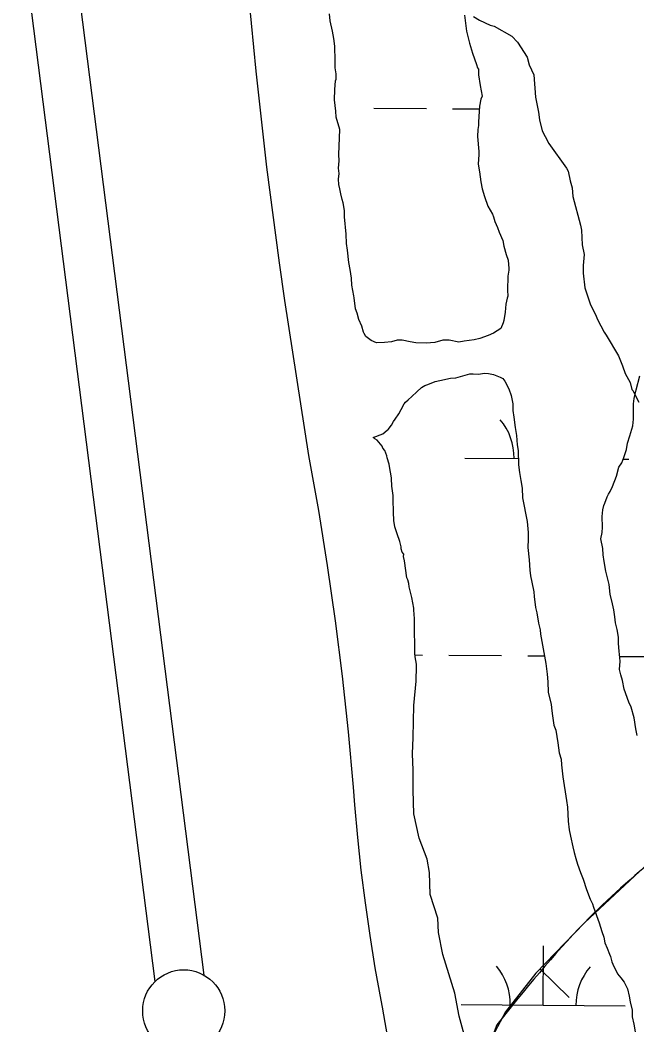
# Model space of a CAD drawing. Extents: x 3172231 to 3210228, y 940198 to 965780.
# Drawn here: x 3185216 to 3185592, y 956090 to 956702 of the extents above; entities that cross this region are included whole.
import ezdxf

# ---------------------------------------------------------------- set-up
doc = ezdxf.new("R2010")
doc.units = 0
for name, color, linetype in [('V-BORW-LINE', 7, 'Continuous'), ('V-LEVE-TOET', 7, 'Continuous'), ('V-SITE-VEGE', 7, 'Continuous'), ('V-SURV-LINE', 7, 'Continuous'), ('V-WETL-SWMP', 7, 'Continuous')]:
    doc.layers.add(name, color=color, linetype=linetype)

msp = doc.modelspace()

# ---------------------------------------------------------------- linework, layer by layer
at = {"layer": 'V-BORW-LINE'}
msp.add_line((3185533.11, 956124.562), (3185551.084, 956107.185), dxfattribs=at)
for points in [[(3185606.113, 956195.205), (3185560.265, 956152.648)], [(3185560.265, 956152.648), (3185530.596, 956121.961)], [(3185530.596, 956121.961), (3185512.123, 956098.462)], [(3185512.123, 956098.462), (3185492.647, 956061.863)]]:
    msp.add_lwpolyline(points, dxfattribs=at)
for points in [[(3185654.145, 956231.752), (3185560.265, 956152.648), (3185506.863, 956090.49)], [(3185506.863, 956090.49), (3185485.758, 956022.92), (3185511.824, 955856.484)]]:
    msp.add_spline(points, degree=3, dxfattribs=at)
at = {"layer": 'V-LEVE-TOET'}
msp.add_lwpolyline([(3185354.44, 956729.659), (3185360.055, 956671.127), (3185366.687, 956612.704), (3185374.332, 956554.405), (3185377.627, 956531.441), (3185377.627, 956531.441), (3185392.26, 956437.135), (3185392.26, 956437.135), (3185398.244, 956403.679), (3185403.645, 956370.126), (3185408.462, 956336.484), (3185412.693, 956302.761), (3185416.334, 956268.971), (3185419.388, 956235.124), (3185420.221, 956224.55), (3185420.221, 956224.55), (3185422.015, 956204.595), (3185424.16, 956184.674), (3185426.65, 956164.794), (3185429.484, 956144.959), (3185432.665, 956125.177), (3185436.192, 956105.453), (3185436.992, 956101.23), (3185436.992, 956101.23), (3185445.508, 956052.428)], dxfattribs=at)
at = {"layer": 'V-SITE-VEGE'}
msp.add_lwpolyline([(3185492.813, 956704.438), (3185496.374, 956702.019), (3185502.911, 956698.976), (3185505.293, 956698.357), (3185515.984, 956692.293), (3185519.533, 956688.68), (3185525.421, 956679.673), (3185526.572, 956674.887), (3185529.503, 956668.893), (3185530.572, 956655.155), (3185532.284, 956646.186), (3185532.837, 956641.404), (3185534.569, 956634.824), (3185536.327, 956631.228), (3185538.678, 956627.027), (3185549.286, 956612.009), (3185550.464, 956610.209), (3185551.605, 956604.229), (3185552.762, 956600.041), (3185553.309, 956594.665), (3185557.929, 956577.312), (3185558.498, 956574.322), (3185559.016, 956565.362), (3185560.155, 956559.386), (3185559.5, 956552.826), (3185559.459, 956548.05), (3185560.571, 956539.086), (3185564.061, 956528.91), (3185566.991, 956522.913), (3185568.159, 956519.919), (3185572.265, 956512.122), (3185573.445, 956510.32), (3185581.092, 956497.719), (3185583.427, 956491.728), (3185585.173, 956486.938), (3185588.11, 956481.539), (3185589.265, 956477.349), (3185589.857, 956476.747), (3185593.374, 956469.553)], dxfattribs=at)
at = {"layer": 'V-SURV-LINE'}
for points in [[(3185246.248, 956766.384), (3185328.53, 956120.777)], [(3185298.772, 956116.976), (3185216.49, 956762.584)]]:
    msp.add_lwpolyline(points, dxfattribs=at)
msp.add_circle((3185316.178, 956099.049), 25, dxfattribs=at)
at = {"layer": 'V-WETL-SWMP'}
for p, q in [((3185432.009, 956648.531), (3185464.008, 956648.314)), ((3185480.008, 956648.205), (3185496.351, 956648.094)), ((3185487.393, 956435.545), (3185520.083, 956435.322)), ((3185583.959, 956434.888), (3185587.4, 956434.865)), ((3185457.108, 956315.677), (3185461.732, 956315.646)), ((3185477.732, 956315.537), (3185509.731, 956315.319)), ((3185525.73, 956315.21), (3185535.879, 956315.141)), ((3185581.773, 956314.829), (3185605.738, 956314.666)), ((3185535.127, 956102.537), (3185535.372, 956138.537)), ((3185485.128, 956102.878), (3185585.126, 956102.197))]:
    msp.add_line(p, q, dxfattribs=at)
for points in [[(3185463.801, 956505.426), (3185457.648, 956505.774), (3185454.136, 956506.392), (3185449.16, 956507.316), (3185446.229, 956507.342), (3185442.7, 956506.201), (3185438.594, 956505.945), (3185433.608, 956505.696), (3185430.396, 956507.191), (3185427.193, 956509.565), (3185426.036, 956511.334), (3185425.751, 956512.217), (3185424.609, 956515.745), (3185422.887, 956519.865), (3185421.749, 956523.686), (3185420.893, 956526.332), (3185420.074, 956533.082), (3185419.792, 956534.257), (3185418.677, 956540.717), (3185418.423, 956545.117), (3185417.591, 956550.401), (3185416.748, 956554.513), (3185415.937, 956562.143), (3185415.388, 956566.252), (3185415.144, 956571.825), (3185414.066, 956582.388), (3185414.1, 956586.199), (3185413.263, 956590.897), (3185412.695, 956592.955), (3185411.847, 956596.48), (3185411.287, 956599.417), (3185410.725, 956602.06), (3185410.46, 956605.288), (3185410.785, 956608.803), (3185410.521, 956612.03), (3185410.853, 956616.425), (3185410.594, 956620.238), (3185411.317, 956635.476), (3185409.04, 956643.119), (3185408.778, 956646.639), (3185407.962, 956653.683), (3185408.31, 956659.836), (3185408.651, 956665.11), (3185408.954, 956666.28), (3185408.983, 956669.505), (3185408.429, 956673.028), (3185408.468, 956677.425), (3185408.254, 956686.222), (3185407.709, 956690.917), (3185406.869, 956695.322), (3185405.461, 956701.785), (3185404.912, 956705.894)], [(3185487.286, 956705.156), (3185488.371, 956695.472), (3185489.222, 956692.239), (3185490.358, 956688.125), (3185492.062, 956681.953), (3185494.639, 956675.187), (3185495.207, 956673.13), (3185495.786, 956672.245), (3185495.754, 956668.727), (3185496.869, 956662.267), (3185497.426, 956659.038), (3185497.984, 956655.808), (3185497.089, 956654.057), (3185496.463, 956649.665), (3185495.793, 956640.289), (3185495.772, 956637.944), (3185495.457, 956635.602), (3185495.125, 956631.207), (3185495.923, 956622.112), (3185495.907, 956620.353), (3185495.561, 956614.493), (3185496.399, 956609.795), (3185497.223, 956603.631), (3185498.066, 956599.519), (3185499.489, 956594.815), (3185501.489, 956588.934), (3185504.376, 956583.924), (3185504.949, 956582.453), (3185505.802, 956579.514), (3185507.236, 956575.983), (3185508.383, 956573.041), (3185510.683, 956568.037), (3185511.238, 956564.514), (3185512.659, 956559.517), (3185513.8, 956555.989), (3185514.342, 956551), (3185514.331, 956549.828), (3185513.713, 956546.315), (3185513.344, 956537.817), (3185513.603, 956534.003), (3185513.299, 956532.833), (3185512.388, 956529.323), (3185512.05, 956524.343), (3185511.126, 956519.367), (3185510.82, 956517.904), (3185509.323, 956514.399), (3185504.899, 956511.507), (3185501.662, 956510.07), (3185496.663, 956508.356), (3185493.137, 956507.508), (3185486.973, 956506.684), (3185483.743, 956506.127), (3185477.891, 956507.352), (3185474.08, 956507.386), (3185469.083, 956505.965), (3185463.801, 956505.426)], [(3185487.13, 956084.549), (3185483.973, 956095.826), (3185481.268, 956109.809), (3185474.053, 956133.265), (3185471.348, 956146.797), (3185470.897, 956155.367), (3185466.387, 956169.801), (3185465.937, 956183.333), (3185464.584, 956191.452), (3185459.624, 956204.082), (3185456.467, 956218.967), (3185456.016, 956233.402), (3185456.016, 956245.58), (3185455.565, 956255.504), (3185456.016, 956265.427), (3185456.467, 956284.823), (3185457.82, 956299.709), (3185458.071, 956308.937), (3185458.081, 956310.109), (3185457.241, 956314.514), (3185456.969, 956316.862), (3185457.014, 956321.846), (3185457.04, 956324.777), (3185456.768, 956327.125), (3185456.794, 956330.056), (3185456.825, 956333.574), (3185456.862, 956337.678), (3185456.595, 956340.612), (3185456.323, 956342.96), (3185456.334, 956344.133), (3185455.219, 956350.592), (3185453.518, 956357.057), (3185453.243, 956359.112), (3185452.678, 956361.462), (3185452.102, 956362.64), (3185450.728, 956372.913), (3185450.166, 956375.557), (3185450.179, 956377.022), (3185449.31, 956378.203), (3185448.742, 956380.26), (3185448.752, 956381.433), (3185447.902, 956384.665), (3185446.185, 956389.371), (3185444.759, 956393.782), (3185444.207, 956397.598), (3185443.958, 956402.584), (3185443.969, 956403.756), (3185443.723, 956409.036), (3185443.757, 956412.846), (3185442.927, 956418.424), (3185442.935, 956419.304), (3185442.668, 956422.238), (3185442.679, 956423.41), (3185441.569, 956430.456), (3185441.289, 956431.924), (3185440.151, 956435.746), (3185439.868, 956436.921), (3185438.725, 956440.156), (3185437.565, 956441.632), (3185436.989, 956442.81), (3185436.12, 956443.991), (3185434.958, 956445.174), (3185434.089, 956446.354), (3185432.632, 956447.247), (3185432.051, 956447.838), (3185431.5, 956447.981), (3185437.384, 956450.274), (3185440.043, 956452.595), (3185440.632, 956452.883), (3185442.708, 956455.503), (3185443.901, 956457.838), (3185445.087, 956459.293), (3185447.168, 956462.499), (3185448.657, 956465.124), (3185450.448, 956468.626), (3185451.335, 956469.498), (3185452.814, 956470.95), (3185455.177, 956472.981), (3185458.135, 956475.886), (3185461.09, 956478.498), (3185463.153, 956479.653), (3185464.917, 956480.223), (3185469.332, 956482.236), (3185472.269, 956482.796), (3185478.731, 956484.204), (3185481.959, 956484.468), (3185483.427, 956484.748), (3185490.481, 956486.737), (3185492.533, 956486.719), (3185495.464, 956486.692), (3185499.574, 956487.242), (3185501.916, 956486.928)], [(3185501.916, 956486.928), (3185504.842, 956486.315), (3185508.933, 956484.813), (3185510.684, 956483.917), (3185511.844, 956482.441), (3185514.147, 956477.73), (3185515.576, 956473.613), (3185516.704, 956468.619), (3185516.667, 956464.515), (3185517.216, 956460.405), (3185518.041, 956454.242), (3185518.875, 956449.25), (3185519.412, 956443.675), (3185519.966, 956440.152), (3185520.181, 956431.355), (3185520.725, 956426.66), (3185521.562, 956421.962), (3185522.4, 956417.263), (3185522.641, 956411.398), (3185525.443, 956397.008), (3185525.969, 956390.26), (3185525.932, 956386.156), (3185525.888, 956381.172), (3185526.699, 956373.543), (3185526.937, 956367.384), (3185527.492, 956363.861), (3185528.337, 956360.042), (3185529.457, 956354.169), (3185529.724, 956351.235), (3185530.543, 956344.485), (3185531.393, 956341.252), (3185532.218, 956335.088), (3185533.353, 956330.974), (3185533.623, 956328.333), (3185536.687, 956310.422), (3185537.509, 956303.965), (3185538.053, 956299.27), (3185538.291, 956293.111), (3185539.982, 956285.474), (3185540.534, 956281.657), (3185540.801, 956278.723), (3185541.628, 956272.853), (3185542.774, 956269.911), (3185544.171, 956262.276), (3185544.996, 956256.112), (3185546.134, 956252.29), (3185546.396, 956248.77), (3185546.657, 956245.25), (3185547.209, 956241.434), (3185549.426, 956227.049), (3185549.975, 956222.939), (3185550.485, 956214.433), (3185551.024, 956209.151), (3185551.87, 956205.332), (3185553.278, 956198.87), (3185554.126, 956195.344), (3185554.974, 956191.819), (3185556.115, 956188.29), (3185557.829, 956183.291), (3185559.551, 956179.171), (3185561.548, 956172.997), (3185563.84, 956167.113), (3185565.28, 956164.169), (3185565.848, 956162.111), (3185569.281, 956152.699), (3185570.993, 956147.407), (3185572.134, 956143.879), (3185572.689, 956140.356), (3185574.126, 956137.118), (3185575.56, 956133.587), (3185576.133, 956132.116), (3185576.984, 956128.884), (3185578.13, 956125.942), (3185580.148, 956122.112), (3185580.436, 956121.523), (3185582.467, 956119.16), (3185584.495, 956116.503), (3185586.51, 956112.381), (3185587.643, 956107.973), (3185588.198, 956104.45), (3185589.326, 956099.456), (3185589.289, 956095.352), (3185590.422, 956090.945), (3185591.26, 956086.246)], [(3185592.472, 956266.609), (3185591.629, 956270.72), (3185590.517, 956277.473), (3185588.816, 956283.938), (3185587.377, 956286.883), (3185584.516, 956294.824), (3185583.391, 956300.111), (3185582.543, 956303.637), (3185581.693, 956306.869), (3185582.03, 956311.85), (3185581.499, 956318.011), (3185580.955, 956322.707), (3185580.989, 956326.518), (3185580.152, 956331.216), (3185579.309, 956335.328), (3185578.754, 956338.851), (3185578.207, 956343.253), (3185577.359, 956346.779), (3185575.946, 956352.655), (3185575.413, 956358.523), (3185574.277, 956362.637), (3185573.434, 956366.749), (3185572.314, 956372.623), (3185571.765, 956376.732), (3185571.506, 956380.545), (3185570.385, 956386.419), (3185571.006, 956390.224), (3185571.328, 956393.446), (3185571.093, 956399.898), (3185571.423, 956404), (3185572.032, 956406.633), (3185572.632, 956408.093), (3185574.132, 956411.891), (3185575.027, 956413.642), (3185575.919, 956415.1), (3185577.414, 956418.311), (3185579.814, 956424.446), (3185581.33, 956430.003), (3185583.113, 956432.625), (3185584.314, 956435.839), (3185585.824, 956440.81), (3185586.445, 956444.615), (3185587.95, 956448.999), (3185589.764, 956455.14), (3185590.094, 956459.241), (3185590.133, 956463.638), (3185590.178, 956468.622), (3185590.5, 956471.844), (3185591.72, 956477.11), (3185594.141, 956485.59)]]:
    msp.add_lwpolyline(points, dxfattribs=at)
for centre, start, end in [((3185482.153, 956436.056), 358.838165, 40.381823), ((3185479.888, 956103.388), 358.838165, 40.381823), ((3185590.372, 956102.636), 138.838163, 180.381821)]:
    msp.add_arc(centre, 35.246, start, end, dxfattribs=at)

doc.saveas('drawing.dxf')
